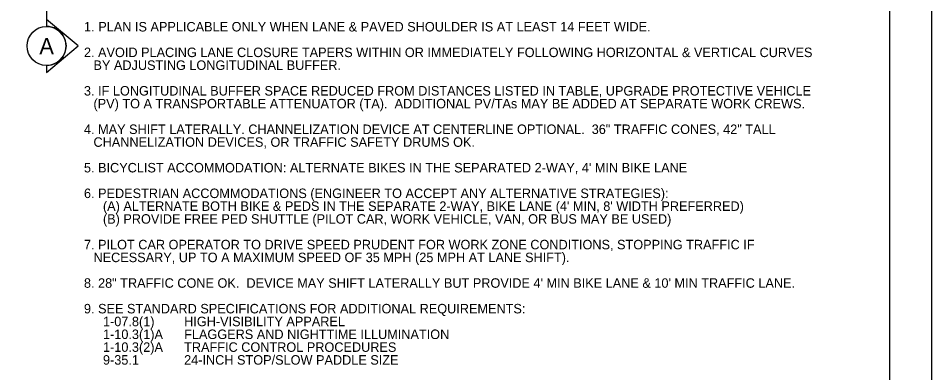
# Model space of a CAD drawing. Extents: x 99999.1 to 100095.7, y 99995 to 100010.7.
# Drawn here: x 100049.33 to 100056.06, y 100002.9 to 100005.51 of the extents above; entities that cross this region are included whole.
import ezdxf

# ---------------------------------------------------------------- set-up
doc = ezdxf.new("R2010")
doc.units = 0
for name, color, linetype in [('SH_GI_GeneralNotesBodyText', 7, 'Continuous'), ('SH_GI_PlotLimits', 7, 'Continuous'), ('SH_GI_SectionCut', 7, 'Continuous'), ('SH_GI_SheetBorder', 7, 'Continuous')]:
    doc.layers.add(name, color=color, linetype=linetype)

msp = doc.modelspace()

# ---------------------------------------------------------------- linework, layer by layer
at = {"layer": 'SH_GI_PlotLimits'}
msp.add_lwpolyline([(100039.0625, 99999.6875), (100056.0625, 99999.6875), (100056.0625, 100010.6875), (100039.0625, 100010.6875)], close=True, dxfattribs=at)
at = {"layer": 'SH_GI_SectionCut'}
for p, q in [((100049.5338, 100007.7396), (100049.5338, 100005.4996)), ((100049.5337, 100005.4996), (100049.5337, 100005.4487)), ((100049.7664, 100005.3048), (100049.5337, 100005.4996)), ((100049.5337, 100005.1099), (100049.7664, 100005.3048)), ((100049.5337, 100005.1608), (100049.5337, 100005.1099))]:
    msp.add_line(p, q, dxfattribs=at)
msp.add_circle((100049.5338, 100005.3048), 0.144, dxfattribs=at)
msp.add_arc((100049.5338, 100005.3048), 0.144, 269.99779, 90.00221, dxfattribs=at)
at = {"layer": 'SH_GI_SheetBorder'}
msp.add_line((100055.75, 100010.375), (100055.75, 100000), dxfattribs=at)

# ---------------------------------------------------------------- texts
at = {"layer": 'SH_GI_GeneralNotesBodyText'}
for s, p in [('1. ', (100049.8098, 100005.4116)), ('PLAN IS APPLICABLE ONLY WHEN LANE & PAVED SHOULDER IS AT LEAST 14 FEET WIDE.', (100049.9155, 100005.4116)), ('2. AVOID PLACING LANE CLOSURE TAPERS WITHIN OR IMMEDIATELY FOLLOWING HORIZONTAL & VERTICAL CURVES ', (100049.8098, 100005.2226)), ('BY ADJUSTING LONGITUDINAL BUFFER.', (100049.88, 100005.1281)), ('3. IF LONGITUDINAL BUFFER SPACE REDUCED FROM DISTANCES LISTED IN TABLE, UPGRADE PROTECTIVE VEHICLE ', (100049.8098, 100004.9391)), ('(PV) TO A TRANSPORTABLE ATTENUATOR (TA).  ADDITIONAL PV/TAs MAY BE ADDED AT SEPARATE WORK CREWS.', (100049.88, 100004.8446)), ('4. MAY SHIFT LATERALLY. CHANNELIZATION DEVICE AT CENTERLINE OPTIONAL.  36" TRAFFIC CONES, 42" TALL ', (100049.8098, 100004.6556)), ('CHANNELIZATION DEVICES, OR TRAFFIC SAFETY DRUMS OK.', (100049.88, 100004.5611)), ("5. BICYCLIST ACCOMMODATION: ALTERNATE BIKES IN THE SEPARATED 2-WAY, 4' MIN BIKE LANE", (100049.8098, 100004.3721)), ('6. PEDESTRIAN ACCOMMODATIONS (ENGINEER TO ACCEPT ANY ALTERNATIVE STRATEGIES):', (100049.8098, 100004.1831)), ("(A) ALTERNATE BOTH BIKE & PEDS IN THE SEPARATE 2-WAY, BIKE LANE (4' MIN, 8' WIDTH PREFERRED)", (100049.9498, 100004.0886)), ('(B) PROVIDE FREE PED SHUTTLE (PILOT CAR, WORK VEHICLE, VAN, OR BUS MAY BE USED)', (100049.9498, 100003.9941)), ('7. PILOT CAR OPERATOR TO DRIVE SPEED PRUDENT FOR WORK ZONE CONDITIONS, STOPPING TRAFFIC IF ', (100049.8098, 100003.8051)), ('NECESSARY, UP TO A MAXIMUM SPEED OF 35 MPH (25 MPH AT LANE SHIFT).', (100049.88, 100003.7106)), ('8. 28" TRAFFIC CONE OK.  DEVICE MAY SHIFT LATERALLY BUT PROVIDE 4\' MIN BIKE LANE & 10\' MIN TRAFFIC LANE.', (100049.8098, 100003.5216)), ('9. SEE STANDARD SPECIFICATIONS FOR ADDITIONAL REQUIREMENTS:', (100049.8098, 100003.3326)), ('1-07.8(1) ', (100049.9502, 100003.2381)), ('HIGH-VISIBILITY APPAREL', (100050.5487, 100003.2381)), ('1-10.3(1)A ', (100049.9502, 100003.1436)), ('FLAGGERS AND NIGHTTIME ILLUMINATION', (100050.5487, 100003.1436)), ('1-10.3(2)A', (100049.9502, 100003.0491)), ('TRAFFIC CONTROL PROCEDURES', (100050.5487, 100003.0491)), ('9-35.1', (100049.9502, 100002.9546)), ('24-INCH STOP/SLOW PADDLE SIZE', (100050.5487, 100002.9546))]:
    msp.add_text(s, height=0.07, rotation=360, dxfattribs=at).set_placement(p)
at = {"layer": 'SH_GI_SectionCut'}
msp.add_text('A', height=0.12, rotation=0.00995, dxfattribs=at).set_placement((100049.4809, 100005.2439))

doc.saveas('drawing.dxf')
